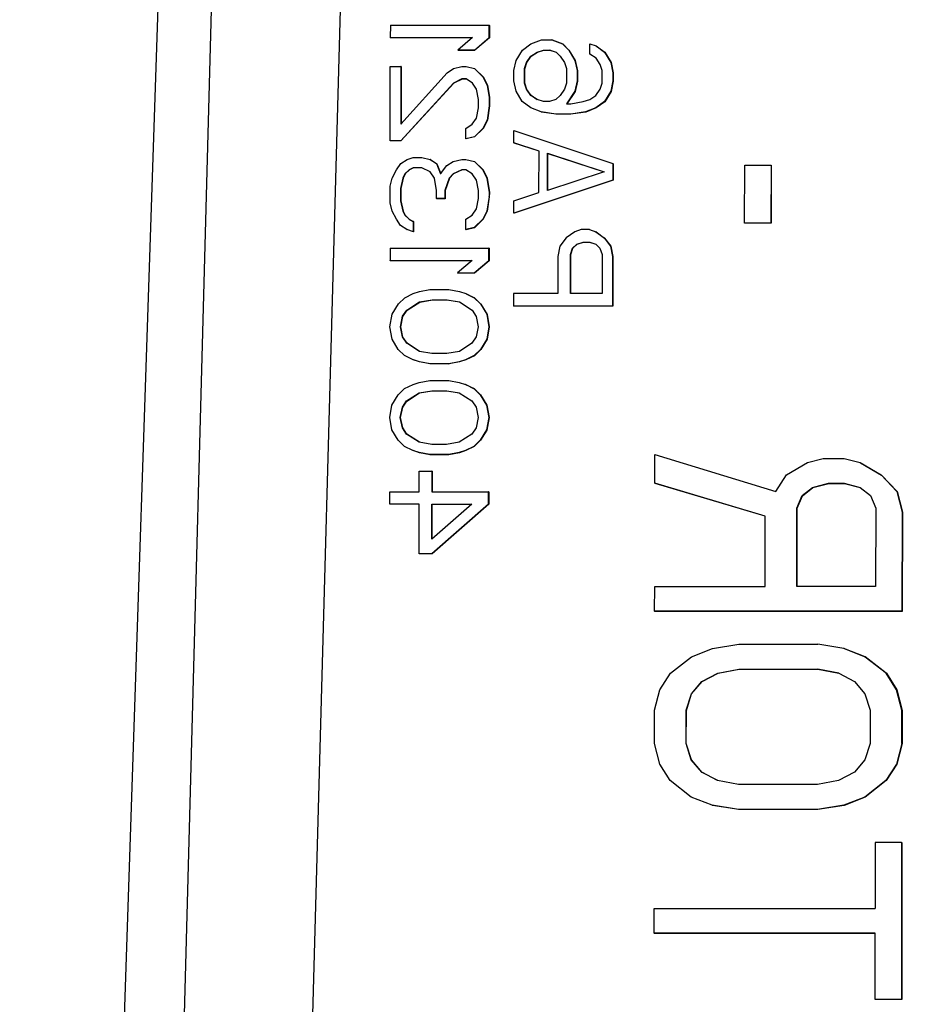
# Model space of a CAD drawing. Header units: inches. Extents: x 170 to 288, y 234 to 248.
# Tile 342 of 480: x 235.4547 to 235.4785, y 243.947 to 243.973. Entities that reach past the tile are written whole.
import ezdxf

# ---------------------------------------------------------------- set-up
doc = ezdxf.new("R2010")
doc.units = ezdxf.units.IN
doc.header["$LTSCALE"] = 0.25
doc.header["$MEASUREMENT"] = 0
doc.layers.add('ANNOTATIONS', color=1, linetype='Continuous')
doc.layers.add('STANDARD Z GUIDE MOTOR LH', color=7, linetype='Continuous')
doc.styles.add('ARIAL', font='arial.ttf', dxfattribs={"height": 0.09375})
doc.dimstyles.new('STANDARD$0', dxfattribs={"dimtxt": 0.09375, "dimasz": 0.09375, "dimexe": 0.03125, "dimexo": 0.046875, "dimgap": 0.09, "dimtad": 0, "dimtih": 1, "dimtoh": 1, "dimdec": 4, "dimzin": 0, "dimdsep": 46, "dimtxsty": 'ARIAL', "dimcen": 0.09, "dimadec": 0, "dimazin": 0, "dimtfac": 1, "dimtdec": 4, "dimtofl": 0, "dimtmove": 0, "dimatfit": 1, "dimfxl": 1, "dimtolj": 1, "dimtzin": 0, "dimarcsym": 0})

# ---------------------------------------------------------------- blocks, each defined once
blk = doc.blocks.new('*D42')
at = {"layer": 'ANNOTATIONS', "color": 0, "lineweight": -2, "transparency": 16777216}
for p, q in [((234.726904, 244.143778), (236.441841, 244.143778)), ((236.410591, 244.050028), (236.410591, 242.280117)), ((236.410591, 240.233194), (236.410591, 242.003105)), ((235.133154, 240.139444), (236.441841, 240.139444))]:
    blk.add_line(p, q, dxfattribs=at)
at = {"layer": 'ANNOTATIONS', "color": 0, "transparency": 16777216}
for points in [[(236.394966, 244.050028), (236.426216, 244.050028), (236.410591, 244.143778)], [(236.394966, 240.233194), (236.426216, 240.233194), (236.410591, 240.139444)]]:
    blk.add_solid(points, dxfattribs=at)
at = {"layer": 'defpoints', "color": 0, "transparency": 16777216}
for p in [(234.680029, 244.143778), (236.410591, 244.143778), (235.086279, 240.139444)]:
    blk.add_point(p, dxfattribs=at)
at = {"layer": 'ANNOTATIONS', "color": 0, "transparency": 16777216, "insert": (236.410591, 242.141611), "char_height": 0.09375, "attachment_point": 5, "style": 'ARIAL'}
blk.add_mtext('\\A1;OPENING HEIGHT', dxfattribs=at)

msp = doc.modelspace()

# ---------------------------------------------------------------- linework, layer by layer
at = {"layer": 'STANDARD Z GUIDE MOTOR LH'}
for p, q in [((235.456368, 243.914164), (235.460049, 244.024575)), ((235.458173, 243.914164), (235.461066, 244.022284)), ((235.464513, 244.022241), (235.46153, 243.914149)), ((235.464492, 243.972898), (235.464491, 243.97257)), ((235.464492, 243.972898), (235.467112, 243.972898)), ((235.467111, 243.97257), (235.467112, 243.972898)), ((235.46712, 243.972895), (235.467112, 243.972898)), ((235.46712, 243.972895), (235.467119, 243.972567)), ((235.464491, 243.97257), (235.466665, 243.97257)), ((235.464499, 243.972567), (235.464491, 243.97257)), ((235.466662, 243.972567), (235.464499, 243.972567)), ((235.466665, 243.97257), (235.466275, 243.972242)), ((235.466721, 243.972242), (235.467111, 243.97257)), ((235.467119, 243.972567), (235.466729, 243.972239)), ((235.467119, 243.972567), (235.467111, 243.97257)), ((235.467989, 243.972242), (235.468212, 243.972406)), ((235.468212, 243.972406), (235.468491, 243.972515)), ((235.468491, 243.972515), (235.468769, 243.972515)), ((235.468769, 243.972515), (235.469048, 243.972406)), ((235.468777, 243.972512), (235.468769, 243.972515)), ((235.468777, 243.972512), (235.469056, 243.972403)), ((235.469048, 243.972406), (235.469215, 243.972242)), ((235.469048, 243.972406), (235.469056, 243.972403)), ((235.469056, 243.972403), (235.469223, 243.972239)), ((235.469772, 243.972132), (235.469773, 243.972406)), ((235.469773, 243.972406), (235.46994, 243.972351)), ((235.46994, 243.972351), (235.470163, 243.972187)), ((235.469948, 243.972348), (235.46994, 243.972351)), ((235.469948, 243.972348), (235.470171, 243.972184)), ((235.466275, 243.972242), (235.466721, 243.972242)), ((235.466283, 243.972239), (235.466275, 243.972242)), ((235.466729, 243.972239), (235.466283, 243.972239)), ((235.466729, 243.972239), (235.466721, 243.972242)), ((235.467821, 243.971968), (235.467989, 243.972242)), ((235.4681, 243.971914), (235.468211, 243.972078)), ((235.468108, 243.971911), (235.468219, 243.972075)), ((235.468211, 243.972078), (235.468379, 243.972187)), ((235.468211, 243.972078), (235.468219, 243.972075)), ((235.468219, 243.972075), (235.468387, 243.972184)), ((235.468379, 243.972187), (235.468546, 243.972242)), ((235.468379, 243.972187), (235.468387, 243.972184)), ((235.468387, 243.972184), (235.468554, 243.972239)), ((235.468546, 243.972242), (235.468713, 243.972242)), ((235.468546, 243.972242), (235.468554, 243.972239)), ((235.468554, 243.972239), (235.468721, 243.972239)), ((235.468713, 243.972242), (235.468881, 243.972187)), ((235.468721, 243.972239), (235.468713, 243.972242)), ((235.468721, 243.972239), (235.468881, 243.972186)), ((235.468881, 243.972187), (235.468992, 243.972078)), ((235.468992, 243.972078), (235.469103, 243.971914)), ((235.469215, 243.972242), (235.469382, 243.971968)), ((235.469223, 243.972239), (235.469215, 243.972242)), ((235.469223, 243.972239), (235.46939, 243.971965)), ((235.469939, 243.972023), (235.469772, 243.972132)), ((235.470163, 243.972187), (235.470329, 243.971914)), ((235.470171, 243.972184), (235.470163, 243.972187)), ((235.470171, 243.972184), (235.470337, 243.971911)), ((235.464488, 243.969836), (235.46449, 243.971804)), ((235.46449, 243.971804), (235.464769, 243.971804)), ((235.464769, 243.971804), (235.464767, 243.970274)), ((235.464777, 243.971801), (235.464769, 243.971804)), ((235.464777, 243.971801), (235.464775, 243.970282)), ((235.466163, 243.97175), (235.466386, 243.971804)), ((235.466386, 243.971804), (235.466497, 243.971804)), ((235.466497, 243.971804), (235.46672, 243.97175)), ((235.467765, 243.971695), (235.467821, 243.971968)), ((235.468044, 243.97175), (235.4681, 243.971914)), ((235.468052, 243.971747), (235.468108, 243.971911)), ((235.4681, 243.971914), (235.468108, 243.971911)), ((235.469103, 243.971914), (235.469159, 243.97175)), ((235.469382, 243.971968), (235.469437, 243.971695)), ((235.46939, 243.971965), (235.469382, 243.971968)), ((235.46939, 243.971965), (235.469445, 243.971692)), ((235.470051, 243.971859), (235.469939, 243.972023)), ((235.470106, 243.971695), (235.470051, 243.971859)), ((235.470329, 243.971914), (235.470385, 243.97164)), ((235.470337, 243.971911), (235.470329, 243.971914)), ((235.470337, 243.971911), (235.470393, 243.971637)), ((235.464767, 243.970274), (235.465995, 243.97164)), ((235.465995, 243.97164), (235.466163, 243.97175)), ((235.46672, 243.97175), (235.466943, 243.971531)), ((235.466728, 243.971747), (235.46672, 243.97175)), ((235.466728, 243.971747), (235.466951, 243.971528)), ((235.466943, 243.971531), (235.467054, 243.971312)), ((235.466951, 243.971528), (235.466943, 243.971531)), ((235.466951, 243.971528), (235.467062, 243.971309)), ((235.467765, 243.971422), (235.467765, 243.971695)), ((235.468043, 243.971367), (235.468044, 243.97175)), ((235.468044, 243.97175), (235.468052, 243.971747)), ((235.468051, 243.971364), (235.468052, 243.971747)), ((235.469159, 243.97175), (235.469158, 243.971367)), ((235.469437, 243.971695), (235.469437, 243.971422)), ((235.469445, 243.971692), (235.469437, 243.971695)), ((235.469445, 243.971692), (235.469445, 243.971419)), ((235.470106, 243.971367), (235.470106, 243.971695)), ((235.470385, 243.97164), (235.470384, 243.971422)), ((235.470393, 243.971637), (235.470385, 243.97164)), ((235.470393, 243.971637), (235.470392, 243.971419)), ((235.466162, 243.971367), (235.464766, 243.969836)), ((235.46617, 243.971364), (235.464774, 243.969833)), ((235.466385, 243.971476), (235.466162, 243.971367)), ((235.46617, 243.971364), (235.466162, 243.971367)), ((235.466393, 243.971473), (235.46617, 243.971364)), ((235.466497, 243.971476), (235.466385, 243.971476)), ((235.466393, 243.971473), (235.466385, 243.971476)), ((235.466501, 243.971473), (235.466393, 243.971473)), ((235.466664, 243.971367), (235.466497, 243.971476)), ((235.466775, 243.971203), (235.466664, 243.971367)), ((235.467054, 243.971312), (235.467109, 243.970984)), ((235.467062, 243.971309), (235.467054, 243.971312)), ((235.467062, 243.971309), (235.467117, 243.970981)), ((235.46782, 243.971148), (235.467765, 243.971422)), ((235.468099, 243.971203), (235.468043, 243.971367)), ((235.468043, 243.971367), (235.468051, 243.971364)), ((235.468107, 243.9712), (235.468051, 243.971364)), ((235.469158, 243.971367), (235.469102, 243.971203)), ((235.469437, 243.971422), (235.469381, 243.971148)), ((235.469445, 243.971419), (235.469389, 243.971145)), ((235.469445, 243.971419), (235.469437, 243.971422)), ((235.47005, 243.971203), (235.470106, 243.971367)), ((235.470384, 243.971422), (235.470328, 243.971148)), ((235.470392, 243.971419), (235.470336, 243.971145)), ((235.470392, 243.971419), (235.470384, 243.971422)), ((235.46683, 243.97093), (235.466775, 243.971203)), ((235.467987, 243.970875), (235.46782, 243.971148)), ((235.46821, 243.971039), (235.468099, 243.971203)), ((235.468099, 243.971203), (235.468107, 243.9712)), ((235.468218, 243.971036), (235.468107, 243.9712)), ((235.468377, 243.97093), (235.46821, 243.971039)), ((235.46821, 243.971039), (235.468218, 243.971036)), ((235.468384, 243.970927), (235.468218, 243.971036)), ((235.46899, 243.971039), (235.468879, 243.97093)), ((235.469102, 243.971203), (235.46899, 243.971039)), ((235.469381, 243.971148), (235.469157, 243.97082)), ((235.469389, 243.971145), (235.469167, 243.97082)), ((235.469389, 243.971145), (235.469381, 243.971148)), ((235.469771, 243.97093), (235.469938, 243.971039)), ((235.469938, 243.971039), (235.47005, 243.971203)), ((235.470328, 243.971148), (235.470161, 243.970875)), ((235.470336, 243.971145), (235.470169, 243.970872)), ((235.470336, 243.971145), (235.470328, 243.971148)), ((235.46683, 243.970711), (235.46683, 243.97093)), ((235.467109, 243.970766), (235.467053, 243.970383)), ((235.467117, 243.970763), (235.467061, 243.97038)), ((235.467109, 243.970984), (235.467109, 243.970766)), ((235.467117, 243.970981), (235.467109, 243.970984)), ((235.467117, 243.970763), (235.467109, 243.970766)), ((235.467117, 243.970981), (235.467117, 243.970763)), ((235.46821, 243.970711), (235.467987, 243.970875)), ((235.468544, 243.970875), (235.468377, 243.97093)), ((235.468711, 243.970875), (235.468544, 243.970875)), ((235.468879, 243.97093), (235.468711, 243.970875)), ((235.469157, 243.97082), (235.469269, 243.97082)), ((235.469269, 243.97082), (235.469603, 243.970875)), ((235.469603, 243.970875), (235.469771, 243.97093)), ((235.470161, 243.970875), (235.469938, 243.970711)), ((235.470169, 243.970872), (235.469946, 243.970708)), ((235.470169, 243.970872), (235.470161, 243.970875)), ((235.466774, 243.970438), (235.46683, 243.970711)), ((235.468488, 243.970602), (235.46821, 243.970711)), ((235.468878, 243.970547), (235.468488, 243.970602)), ((235.468496, 243.970599), (235.468488, 243.970602)), ((235.468886, 243.970544), (235.468496, 243.970599)), ((235.469268, 243.970547), (235.468878, 243.970547)), ((235.468886, 243.970544), (235.468878, 243.970547)), ((235.469276, 243.970544), (235.468886, 243.970544)), ((235.469659, 243.970602), (235.469268, 243.970547)), ((235.469276, 243.970544), (235.469268, 243.970547)), ((235.469667, 243.970599), (235.469276, 243.970544)), ((235.469938, 243.970711), (235.469659, 243.970602)), ((235.469667, 243.970599), (235.469659, 243.970602)), ((235.469946, 243.970708), (235.469667, 243.970599)), ((235.469946, 243.970708), (235.469938, 243.970711)), ((235.466495, 243.970164), (235.466662, 243.970274)), ((235.466662, 243.970274), (235.466774, 243.970438)), ((235.467053, 243.970383), (235.466941, 243.970164)), ((235.467061, 243.97038), (235.466949, 243.970161)), ((235.467061, 243.97038), (235.467053, 243.970383)), ((235.466494, 243.969891), (235.466495, 243.970164)), ((235.466941, 243.970164), (235.466717, 243.969946)), ((235.466949, 243.970161), (235.466725, 243.969943)), ((235.466949, 243.970161), (235.466941, 243.970164)), ((235.467762, 243.969782), (235.467763, 243.97011)), ((235.467763, 243.97011), (235.470381, 243.969235)), ((235.464766, 243.969836), (235.464488, 243.969836)), ((235.464496, 243.969833), (235.464488, 243.969836)), ((235.464774, 243.969833), (235.464496, 243.969833)), ((235.464766, 243.969836), (235.464774, 243.969833)), ((235.466717, 243.969946), (235.466494, 243.969891)), ((235.466502, 243.969888), (235.466494, 243.969891)), ((235.466725, 243.969943), (235.466502, 243.969888)), ((235.466725, 243.969943), (235.466717, 243.969946)), ((235.468431, 243.969563), (235.467762, 243.969782)), ((235.46777, 243.969779), (235.467762, 243.969782)), ((235.468431, 243.969563), (235.46777, 243.969779)), ((235.468429, 243.96847), (235.468431, 243.969563)), ((235.468653, 243.968524), (235.468654, 243.969508)), ((235.468654, 243.969508), (235.470158, 243.969016)), ((235.468662, 243.969505), (235.468654, 243.969508)), ((235.468661, 243.968527), (235.468662, 243.969505)), ((235.468662, 243.969505), (235.470158, 243.969016)), ((235.464654, 243.969071), (235.464766, 243.969235)), ((235.464766, 243.969235), (235.464933, 243.969344)), ((235.464933, 243.969344), (235.4651, 243.969399)), ((235.4651, 243.969399), (235.465323, 243.969399)), ((235.465323, 243.969399), (235.465546, 243.969344)), ((235.465546, 243.969344), (235.465713, 243.969235)), ((235.465554, 243.969341), (235.465546, 243.969344)), ((235.465554, 243.969341), (235.465721, 243.969232)), ((235.465713, 243.969235), (235.465824, 243.968962)), ((235.465721, 243.969232), (235.465713, 243.969235)), ((235.465721, 243.969232), (235.465829, 243.968967)), ((235.465824, 243.968962), (235.465992, 243.96918)), ((235.465992, 243.96918), (235.466159, 243.96929)), ((235.466159, 243.96929), (235.466382, 243.969344)), ((235.466382, 243.969344), (235.466494, 243.969344)), ((235.466494, 243.969344), (235.466717, 243.96929)), ((235.466717, 243.96929), (235.466939, 243.969071)), ((235.466725, 243.969287), (235.466717, 243.96929)), ((235.466725, 243.969287), (235.466947, 243.969068)), ((235.470381, 243.969235), (235.470381, 243.968797)), ((235.470381, 243.969235), (235.470389, 243.969232)), ((235.470389, 243.969232), (235.470389, 243.968795)), ((235.473875, 243.967658), (235.473877, 243.969189)), ((235.473877, 243.969189), (235.474574, 243.969189)), ((235.474574, 243.969189), (235.474572, 243.967658)), ((235.474582, 243.969186), (235.474574, 243.969189)), ((235.474582, 243.969186), (235.47458, 243.967655)), ((235.464542, 243.968852), (235.464654, 243.969071)), ((235.464877, 243.968962), (235.464821, 243.968852)), ((235.464885, 243.968959), (235.464829, 243.968849)), ((235.464988, 243.969071), (235.464877, 243.968962)), ((235.464885, 243.968959), (235.464877, 243.968962)), ((235.464996, 243.969068), (235.464885, 243.968959)), ((235.4651, 243.969126), (235.464988, 243.969071)), ((235.464996, 243.969068), (235.464988, 243.969071)), ((235.465108, 243.969123), (235.464996, 243.969068)), ((235.465323, 243.969126), (235.4651, 243.969126)), ((235.465108, 243.969123), (235.4651, 243.969126)), ((235.465329, 243.969123), (235.465108, 243.969123)), ((235.465546, 243.969016), (235.465323, 243.969126)), ((235.465657, 243.968852), (235.465546, 243.969016)), ((235.466159, 243.968962), (235.466047, 243.968852)), ((235.466167, 243.968959), (235.466055, 243.968849)), ((235.466382, 243.969071), (235.466159, 243.968962)), ((235.466167, 243.968959), (235.466159, 243.968962)), ((235.46639, 243.969068), (235.466167, 243.968959)), ((235.466493, 243.969071), (235.466382, 243.969071)), ((235.46639, 243.969068), (235.466382, 243.969071)), ((235.466498, 243.969068), (235.46639, 243.969068)), ((235.46666, 243.968962), (235.466493, 243.969071)), ((235.466772, 243.968798), (235.46666, 243.968962)), ((235.466939, 243.969071), (235.46705, 243.968852)), ((235.466947, 243.969068), (235.466939, 243.969071)), ((235.466947, 243.969068), (235.467058, 243.968849)), ((235.470158, 243.969016), (235.468653, 243.968524)), ((235.464486, 243.968634), (235.464542, 243.968852)), ((235.464821, 243.968852), (235.464765, 243.968579)), ((235.464829, 243.968849), (235.464773, 243.968576)), ((235.464829, 243.968849), (235.464821, 243.968852)), ((235.465712, 243.968524), (235.465657, 243.968852)), ((235.466047, 243.968852), (235.465935, 243.968524)), ((235.466055, 243.968849), (235.465943, 243.968521)), ((235.466055, 243.968849), (235.466047, 243.968852)), ((235.466827, 243.968524), (235.466772, 243.968798)), ((235.46705, 243.968852), (235.467106, 243.96847)), ((235.467058, 243.968849), (235.46705, 243.968852)), ((235.467058, 243.968849), (235.467114, 243.968467)), ((235.470381, 243.968797), (235.46776, 243.967923)), ((235.470389, 243.968795), (235.467768, 243.96792)), ((235.470389, 243.968795), (235.470381, 243.968797)), ((235.464485, 243.968196), (235.464486, 243.968634)), ((235.464765, 243.968579), (235.464764, 243.968251)), ((235.464773, 243.968576), (235.464765, 243.968579)), ((235.464773, 243.968576), (235.464772, 243.968248)), ((235.465712, 243.968306), (235.465712, 243.968524)), ((235.465935, 243.968524), (235.465935, 243.968306)), ((235.465943, 243.968521), (235.465935, 243.968524)), ((235.465943, 243.968521), (235.465943, 243.968303)), ((235.466827, 243.968306), (235.466827, 243.968524)), ((235.467106, 243.96847), (235.467106, 243.96836)), ((235.467114, 243.968467), (235.467106, 243.96847)), ((235.467114, 243.968467), (235.467113, 243.968357)), ((235.46776, 243.968251), (235.468429, 243.96847)), ((235.464541, 243.967978), (235.464485, 243.968196)), ((235.464764, 243.968251), (235.46482, 243.967978)), ((235.464772, 243.968248), (235.464764, 243.968251)), ((235.464772, 243.968248), (235.464828, 243.967975)), ((235.465935, 243.968306), (235.465712, 243.968306)), ((235.46572, 243.968303), (235.465712, 243.968306)), ((235.465943, 243.968303), (235.46572, 243.968303)), ((235.465943, 243.968303), (235.465935, 243.968306)), ((235.466771, 243.968032), (235.466827, 243.968306)), ((235.467106, 243.96836), (235.467049, 243.967978)), ((235.467113, 243.968357), (235.467057, 243.967975)), ((235.467113, 243.968357), (235.467106, 243.96836)), ((235.46776, 243.967923), (235.46776, 243.968251)), ((235.464652, 243.967759), (235.464541, 243.967978)), ((235.46482, 243.967978), (235.464875, 243.967868)), ((235.464828, 243.967975), (235.46482, 243.967978)), ((235.464828, 243.967975), (235.464883, 243.967865)), ((235.464875, 243.967868), (235.464987, 243.967759)), ((235.464883, 243.967865), (235.464875, 243.967868)), ((235.464883, 243.967865), (235.464995, 243.967756)), ((235.466492, 243.967759), (235.466659, 243.967868)), ((235.466659, 243.967868), (235.466771, 243.968032)), ((235.467049, 243.967978), (235.466938, 243.967759)), ((235.467057, 243.967975), (235.466945, 243.967756)), ((235.467057, 243.967975), (235.467049, 243.967978)), ((235.467768, 243.96792), (235.46776, 243.967923)), ((235.464763, 243.967595), (235.464652, 243.967759)), ((235.464987, 243.967759), (235.465098, 243.967704)), ((235.464995, 243.967756), (235.464987, 243.967759)), ((235.464995, 243.967756), (235.465106, 243.967701)), ((235.465098, 243.967704), (235.465098, 243.967431)), ((235.465106, 243.967701), (235.465098, 243.967704)), ((235.465106, 243.967701), (235.465106, 243.967428)), ((235.466491, 243.967486), (235.466492, 243.967759)), ((235.466938, 243.967759), (235.466714, 243.96754)), ((235.466945, 243.967756), (235.466722, 243.967537)), ((235.466945, 243.967756), (235.466938, 243.967759)), ((235.473883, 243.967655), (235.473875, 243.967658)), ((235.474572, 243.967658), (235.473875, 243.967658)), ((235.47458, 243.967655), (235.473883, 243.967655)), ((235.47458, 243.967655), (235.474572, 243.967658)), ((235.46493, 243.967486), (235.464763, 243.967595)), ((235.465106, 243.967428), (235.46493, 243.967486)), ((235.464938, 243.967483), (235.46493, 243.967486)), ((235.465106, 243.967428), (235.465098, 243.967431)), ((235.466714, 243.96754), (235.466491, 243.967486)), ((235.466499, 243.967483), (235.466491, 243.967486)), ((235.466722, 243.967537), (235.466499, 243.967483)), ((235.466722, 243.967537), (235.466714, 243.96754)), ((235.469376, 243.967431), (235.469152, 243.967267)), ((235.469543, 243.967485), (235.469376, 243.967431)), ((235.469766, 243.967485), (235.469543, 243.967485)), ((235.469766, 243.967485), (235.469933, 243.967431)), ((235.469933, 243.967431), (235.470156, 243.967267)), ((235.469941, 243.967428), (235.469933, 243.967431)), ((235.469941, 243.967428), (235.470164, 243.967264)), ((235.469152, 243.967267), (235.468985, 243.967048)), ((235.469319, 243.966993), (235.469431, 243.967103)), ((235.469327, 243.966991), (235.469439, 243.9671)), ((235.469431, 243.967103), (235.469598, 243.967157)), ((235.469431, 243.967103), (235.469439, 243.9671)), ((235.469439, 243.9671), (235.469606, 243.967155)), ((235.469598, 243.967157), (235.469766, 243.967157)), ((235.469598, 243.967157), (235.469606, 243.967155)), ((235.469606, 243.967155), (235.469773, 243.967155)), ((235.469766, 243.967157), (235.469933, 243.967103)), ((235.469766, 243.967157), (235.469773, 243.967155)), ((235.469773, 243.967155), (235.469933, 243.967102)), ((235.469933, 243.967103), (235.470044, 243.966993)), ((235.470156, 243.967267), (235.470323, 243.967048)), ((235.470164, 243.967264), (235.470156, 243.967267)), ((235.470164, 243.967264), (235.470331, 243.967045)), ((235.464484, 243.966994), (235.464483, 243.966666)), ((235.464484, 243.966994), (235.467104, 243.966994)), ((235.467103, 243.966666), (235.467104, 243.966994)), ((235.467112, 243.966991), (235.467104, 243.966994)), ((235.467112, 243.966991), (235.467111, 243.966663)), ((235.468985, 243.967048), (235.468929, 243.966775)), ((235.469262, 243.965791), (235.469263, 243.966829)), ((235.469263, 243.966829), (235.469319, 243.966993)), ((235.469263, 243.966829), (235.469271, 243.966827)), ((235.46927, 243.965791), (235.469271, 243.966827)), ((235.469271, 243.966827), (235.469327, 243.966991)), ((235.469319, 243.966993), (235.469327, 243.966991)), ((235.470044, 243.966993), (235.470099, 243.966829)), ((235.470099, 243.966829), (235.470098, 243.965791)), ((235.470323, 243.967048), (235.470378, 243.966775)), ((235.470331, 243.967045), (235.470323, 243.967048)), ((235.470331, 243.967045), (235.470386, 243.966772)), ((235.464483, 243.966666), (235.466657, 243.966666)), ((235.464491, 243.966663), (235.464483, 243.966666)), ((235.466654, 243.966663), (235.464491, 243.966663)), ((235.466657, 243.966666), (235.466267, 243.966338)), ((235.466713, 243.966338), (235.467103, 243.966666)), ((235.467111, 243.966663), (235.466721, 243.966335)), ((235.467111, 243.966663), (235.467103, 243.966666)), ((235.468929, 243.966775), (235.468928, 243.965791)), ((235.470378, 243.966775), (235.470376, 243.965463)), ((235.470386, 243.966772), (235.470378, 243.966775)), ((235.470386, 243.966772), (235.470384, 243.96546)), ((235.466267, 243.966338), (235.466713, 243.966338)), ((235.466275, 243.966335), (235.466267, 243.966338)), ((235.466721, 243.966335), (235.466275, 243.966335)), ((235.466721, 243.966335), (235.466713, 243.966338)), ((235.464872, 243.965682), (235.465095, 243.965791)), ((235.465095, 243.965791), (235.465263, 243.965846)), ((235.465263, 243.965846), (235.465541, 243.9659)), ((235.465541, 243.9659), (235.466043, 243.9659)), ((235.466043, 243.9659), (235.466322, 243.965846)), ((235.466322, 243.965846), (235.466489, 243.965791)), ((235.466489, 243.965791), (235.466712, 243.965682)), ((235.466497, 243.965788), (235.466489, 243.965791)), ((235.466497, 243.965788), (235.46672, 243.965679)), ((235.467757, 243.965791), (235.467756, 243.965463)), ((235.468928, 243.965791), (235.467757, 243.965791)), ((235.470098, 243.965791), (235.469262, 243.965791)), ((235.464537, 243.965244), (235.464705, 243.965518)), ((235.464705, 243.965518), (235.464872, 243.965682)), ((235.464928, 243.965354), (235.465262, 243.965572)), ((235.464936, 243.965351), (235.46527, 243.965569)), ((235.465262, 243.965572), (235.465597, 243.965627)), ((235.465262, 243.965572), (235.46527, 243.965569)), ((235.46527, 243.965569), (235.465605, 243.965624)), ((235.465597, 243.965627), (235.465987, 243.965627)), ((235.465597, 243.965627), (235.465605, 243.965624)), ((235.465605, 243.965624), (235.465995, 243.965624)), ((235.465987, 243.965627), (235.466321, 243.965572)), ((235.465987, 243.965627), (235.465995, 243.965624)), ((235.465995, 243.965624), (235.466325, 243.96557)), ((235.466321, 243.965572), (235.466656, 243.965354)), ((235.466712, 243.965682), (235.466879, 243.965517)), ((235.46672, 243.965679), (235.466712, 243.965682)), ((235.46672, 243.965679), (235.466887, 243.965515)), ((235.466879, 243.965517), (235.467046, 243.965244)), ((235.466887, 243.965515), (235.466879, 243.965517)), ((235.464816, 243.96519), (235.464928, 243.965354)), ((235.464824, 243.965187), (235.464936, 243.965351)), ((235.464928, 243.965354), (235.464936, 243.965351)), ((235.466656, 243.965354), (235.466767, 243.965189)), ((235.466887, 243.965515), (235.467054, 243.965241)), ((235.467764, 243.96546), (235.467756, 243.965463)), ((235.470376, 243.965463), (235.467756, 243.965463)), ((235.470384, 243.96546), (235.467764, 243.96546)), ((235.470384, 243.96546), (235.470376, 243.965463)), ((235.464481, 243.964916), (235.464537, 243.965244)), ((235.46476, 243.964916), (235.464816, 243.96519)), ((235.464768, 243.964913), (235.464824, 243.965187)), ((235.464816, 243.96519), (235.464824, 243.965187)), ((235.466767, 243.965189), (235.466822, 243.964916)), ((235.467046, 243.965244), (235.467101, 243.964916)), ((235.467054, 243.965241), (235.467046, 243.965244)), ((235.467054, 243.965241), (235.467109, 243.964913)), ((235.464536, 243.964588), (235.464481, 243.964916)), ((235.464815, 243.964643), (235.46476, 243.964916)), ((235.46476, 243.964916), (235.464768, 243.964913)), ((235.464823, 243.96464), (235.464768, 243.964913)), ((235.466822, 243.964916), (235.466766, 243.964643)), ((235.467101, 243.964916), (235.467045, 243.964588)), ((235.467109, 243.964913), (235.467053, 243.964585)), ((235.467109, 243.964913), (235.467101, 243.964916)), ((235.464703, 243.964315), (235.464536, 243.964588)), ((235.464926, 243.964479), (235.464815, 243.964643)), ((235.464815, 243.964643), (235.464823, 243.96464)), ((235.464934, 243.964476), (235.464823, 243.96464)), ((235.46526, 243.96426), (235.464926, 243.964479)), ((235.464926, 243.964479), (235.464934, 243.964476)), ((235.465265, 243.964259), (235.464934, 243.964476)), ((235.466654, 243.964479), (235.46632, 243.96426)), ((235.466766, 243.964643), (235.466654, 243.964479)), ((235.467045, 243.964588), (235.466877, 243.964315)), ((235.467053, 243.964585), (235.466885, 243.964312)), ((235.467053, 243.964585), (235.467045, 243.964588)), ((235.46487, 243.964151), (235.464703, 243.964315)), ((235.465595, 243.964206), (235.46526, 243.96426)), ((235.46632, 243.96426), (235.465985, 243.964206)), ((235.466877, 243.964315), (235.46671, 243.964151)), ((235.466885, 243.964312), (235.466718, 243.964148)), ((235.466885, 243.964312), (235.466877, 243.964315)), ((235.465093, 243.964042), (235.46487, 243.964151)), ((235.46526, 243.963987), (235.465093, 243.964042)), ((235.465101, 243.964039), (235.465093, 243.964042)), ((235.465268, 243.963984), (235.465101, 243.964039)), ((235.465539, 243.963932), (235.46526, 243.963987)), ((235.465268, 243.963984), (235.46526, 243.963987)), ((235.465547, 243.963929), (235.465268, 243.963984)), ((235.465985, 243.964206), (235.465595, 243.964206)), ((235.466319, 243.963987), (235.46604, 243.963932)), ((235.466327, 243.963984), (235.466048, 243.963929)), ((235.466486, 243.964041), (235.466319, 243.963987)), ((235.466327, 243.963984), (235.466319, 243.963987)), ((235.466494, 243.964039), (235.466327, 243.963984)), ((235.46671, 243.964151), (235.466486, 243.964041)), ((235.466494, 243.964039), (235.466486, 243.964041)), ((235.466718, 243.964148), (235.466494, 243.964039)), ((235.466718, 243.964148), (235.46671, 243.964151)), ((235.46604, 243.963932), (235.465539, 243.963932)), ((235.465547, 243.963929), (235.465539, 243.963932)), ((235.466048, 243.963929), (235.465547, 243.963929)), ((235.46604, 243.963932), (235.466048, 243.963929)), ((235.465092, 243.963386), (235.465259, 243.96344)), ((235.465259, 243.96344), (235.465538, 243.963495)), ((235.465538, 243.963495), (235.46604, 243.963495)), ((235.46604, 243.963495), (235.466318, 243.96344)), ((235.466318, 243.96344), (235.466486, 243.963385)), ((235.464701, 243.963112), (235.464869, 243.963276)), ((235.464869, 243.963276), (235.465092, 243.963386)), ((235.465259, 243.963167), (235.465594, 243.963221)), ((235.465267, 243.963164), (235.465601, 243.963219)), ((235.465594, 243.963221), (235.465984, 243.963221)), ((235.465594, 243.963221), (235.465601, 243.963219)), ((235.465601, 243.963219), (235.465992, 243.963219)), ((235.465984, 243.963221), (235.466318, 243.963167)), ((235.465984, 243.963221), (235.465992, 243.963219)), ((235.465992, 243.963219), (235.466321, 243.963165)), ((235.466486, 243.963385), (235.466708, 243.963276)), ((235.466494, 243.963383), (235.466486, 243.963385)), ((235.466494, 243.963383), (235.466716, 243.963273)), ((235.466708, 243.963276), (235.466875, 243.963112)), ((235.466716, 243.963273), (235.466708, 243.963276)), ((235.466716, 243.963273), (235.466883, 243.963109)), ((235.464534, 243.962839), (235.464701, 243.963112)), ((235.464813, 243.962784), (235.464924, 243.962948)), ((235.464821, 243.962781), (235.464932, 243.962945)), ((235.464924, 243.962948), (235.465259, 243.963167)), ((235.464924, 243.962948), (235.464932, 243.962945)), ((235.464932, 243.962945), (235.465267, 243.963164)), ((235.465259, 243.963167), (235.465267, 243.963164)), ((235.466318, 243.963167), (235.466652, 243.962948)), ((235.466652, 243.962948), (235.466763, 243.962784)), ((235.466875, 243.963112), (235.467042, 243.962839)), ((235.466883, 243.963109), (235.466875, 243.963112)), ((235.466883, 243.963109), (235.46705, 243.962836)), ((235.464478, 243.962511), (235.464534, 243.962839)), ((235.464756, 243.962511), (235.464813, 243.962784)), ((235.464764, 243.962508), (235.464821, 243.962781)), ((235.464813, 243.962784), (235.464821, 243.962781)), ((235.466763, 243.962784), (235.466819, 243.962511)), ((235.467042, 243.962839), (235.467098, 243.962511)), ((235.46705, 243.962836), (235.467042, 243.962839)), ((235.46705, 243.962836), (235.467106, 243.962508)), ((235.464533, 243.962183), (235.464478, 243.962511)), ((235.464812, 243.962237), (235.464756, 243.962511)), ((235.464756, 243.962511), (235.464764, 243.962508)), ((235.46482, 243.962235), (235.464764, 243.962508)), ((235.466819, 243.962511), (235.466763, 243.962237)), ((235.467098, 243.962511), (235.467041, 243.962183)), ((235.467106, 243.962508), (235.467049, 243.96218)), ((235.467106, 243.962508), (235.467098, 243.962511)), ((235.4647, 243.96191), (235.464533, 243.962183)), ((235.464923, 243.962073), (235.464812, 243.962237)), ((235.464812, 243.962237), (235.46482, 243.962235)), ((235.464931, 243.962071), (235.46482, 243.962235)), ((235.466763, 243.962237), (235.466651, 243.962073)), ((235.467041, 243.962183), (235.466874, 243.961909)), ((235.467049, 243.96218), (235.466882, 243.961907)), ((235.467049, 243.96218), (235.467041, 243.962183)), ((235.464867, 243.961745), (235.4647, 243.96191)), ((235.465257, 243.961855), (235.464923, 243.962073)), ((235.464923, 243.962073), (235.464931, 243.962071)), ((235.465262, 243.961854), (235.464931, 243.962071)), ((235.466651, 243.962073), (235.466316, 243.961855)), ((235.466874, 243.961909), (235.466706, 243.961745)), ((235.466882, 243.961907), (235.466714, 243.961743)), ((235.466882, 243.961907), (235.466874, 243.961909)), ((235.46509, 243.961636), (235.464867, 243.961745)), ((235.465257, 243.961581), (235.46509, 243.961636)), ((235.465098, 243.961633), (235.46509, 243.961636)), ((235.465265, 243.961579), (235.465098, 243.961633)), ((235.465592, 243.9618), (235.465257, 243.961855)), ((235.465982, 243.9618), (235.465592, 243.9618)), ((235.466316, 243.961855), (235.465982, 243.9618)), ((235.466483, 243.961636), (235.466316, 243.961581)), ((235.466491, 243.961633), (235.466324, 243.961579)), ((235.466706, 243.961745), (235.466483, 243.961636)), ((235.466491, 243.961633), (235.466483, 243.961636)), ((235.466714, 243.961743), (235.466491, 243.961633)), ((235.466714, 243.961743), (235.466706, 243.961745)), ((235.465535, 243.961527), (235.465257, 243.961581)), ((235.465265, 243.961579), (235.465257, 243.961581)), ((235.465543, 243.961524), (235.465265, 243.961579)), ((235.466037, 243.961527), (235.465535, 243.961527)), ((235.465543, 243.961524), (235.465535, 243.961527)), ((235.466045, 243.961524), (235.465543, 243.961524)), ((235.466316, 243.961581), (235.466037, 243.961527)), ((235.466037, 243.961527), (235.466045, 243.961524)), ((235.466324, 243.961579), (235.466045, 243.961524)), ((235.466324, 243.961579), (235.466316, 243.961581)), ((235.471496, 243.96077), (235.471497, 243.961535)), ((235.471497, 243.961535), (235.474701, 243.960551)), ((235.475538, 243.961317), (235.475957, 243.961426)), ((235.475957, 243.961426), (235.476514, 243.961426)), ((235.476514, 243.961426), (235.476932, 243.961317)), ((235.465255, 243.960543), (235.465256, 243.961089)), ((235.465256, 243.961089), (235.465591, 243.961089)), ((235.465591, 243.961089), (235.46559, 243.960543)), ((235.465599, 243.961087), (235.465591, 243.961089)), ((235.465599, 243.961087), (235.465598, 243.960543)), ((235.474981, 243.960989), (235.475538, 243.961317)), ((235.476932, 243.961317), (235.477489, 243.960989)), ((235.47694, 243.961314), (235.476932, 243.961317)), ((235.47694, 243.961314), (235.477497, 243.960986)), ((235.474701, 243.960551), (235.474981, 243.960989)), ((235.477489, 243.960989), (235.477906, 243.960551)), ((235.477497, 243.960986), (235.477489, 243.960989)), ((235.477497, 243.960986), (235.477914, 243.960548)), ((235.474422, 243.959895), (235.471496, 243.96077)), ((235.471504, 243.960767), (235.471496, 243.96077)), ((235.474422, 243.959895), (235.471504, 243.960767)), ((235.475398, 243.960442), (235.475677, 243.960661)), ((235.475406, 243.960439), (235.475685, 243.960658)), ((235.475677, 243.960661), (235.476095, 243.96077)), ((235.475677, 243.960661), (235.475685, 243.960658)), ((235.475685, 243.960658), (235.476103, 243.960767)), ((235.476095, 243.96077), (235.476513, 243.96077)), ((235.476095, 243.96077), (235.476103, 243.960767)), ((235.476103, 243.960767), (235.476521, 243.960767)), ((235.476513, 243.96077), (235.476931, 243.960661)), ((235.476513, 243.96077), (235.476521, 243.960767)), ((235.476521, 243.960767), (235.476933, 243.960659)), ((235.476931, 243.960661), (235.477209, 243.960442)), ((235.464475, 243.960543), (235.465255, 243.960543)), ((235.464475, 243.960215), (235.464475, 243.960543)), ((235.46559, 243.960543), (235.467095, 243.960543)), ((235.467094, 243.960215), (235.467095, 243.960543)), ((235.467103, 243.96054), (235.467095, 243.960543)), ((235.467103, 243.96054), (235.467102, 243.960212)), ((235.475258, 243.960114), (235.475398, 243.960442)), ((235.475266, 243.960111), (235.475406, 243.960439)), ((235.475398, 243.960442), (235.475406, 243.960439)), ((235.477209, 243.960442), (235.477348, 243.960114)), ((235.477906, 243.960551), (235.478045, 243.960005)), ((235.477914, 243.960548), (235.477906, 243.960551)), ((235.477914, 243.960548), (235.478053, 243.960002)), ((235.465255, 243.960215), (235.464475, 243.960215)), ((235.464483, 243.960212), (235.464475, 243.960215)), ((235.465255, 243.960212), (235.464483, 243.960212)), ((235.465253, 243.958903), (235.465255, 243.960215)), ((235.467094, 243.960215), (235.465588, 243.958903)), ((235.466648, 243.960215), (235.465588, 243.959285)), ((235.465588, 243.959285), (235.465589, 243.960215)), ((235.465589, 243.960215), (235.466648, 243.960215)), ((235.465589, 243.960215), (235.465597, 243.960212)), ((235.467102, 243.960212), (235.465596, 243.9589)), ((235.465596, 243.959292), (235.465597, 243.960212)), ((235.465597, 243.960212), (235.466645, 243.960212)), ((235.467094, 243.960215), (235.467102, 243.960212)), ((235.475255, 243.958037), (235.475258, 243.960114)), ((235.475258, 243.960114), (235.475266, 243.960111)), ((235.475263, 243.958037), (235.475266, 243.960111)), ((235.477348, 243.960114), (235.477345, 243.958037)), ((235.474419, 243.958037), (235.474422, 243.959895)), ((235.478045, 243.960005), (235.478041, 243.957381)), ((235.478053, 243.960002), (235.478045, 243.960005)), ((235.478053, 243.960002), (235.478049, 243.957378)), ((235.465588, 243.958903), (235.465253, 243.958903)), ((235.465261, 243.9589), (235.465253, 243.958903)), ((235.465596, 243.9589), (235.465261, 243.9589)), ((235.465596, 243.9589), (235.465588, 243.958903)), ((235.471492, 243.957381), (235.471493, 243.958037)), ((235.471493, 243.958037), (235.474419, 243.958037)), ((235.477345, 243.958037), (235.475255, 243.958037)), ((235.4715, 243.957378), (235.471492, 243.957381)), ((235.478041, 243.957381), (235.471492, 243.957381)), ((235.478049, 243.957378), (235.4715, 243.957378)), ((235.478049, 243.957378), (235.478041, 243.957381)), ((235.472466, 243.956178), (235.473023, 243.956397)), ((235.473023, 243.956397), (235.47372, 243.956506)), ((235.47372, 243.956506), (235.47581, 243.956506)), ((235.476507, 243.956397), (235.47581, 243.956506)), ((235.477064, 243.956178), (235.476507, 243.956397)), ((235.476515, 243.956394), (235.476507, 243.956397)), ((235.476515, 243.956394), (235.477072, 243.956175)), ((235.471908, 243.955741), (235.472466, 243.956178)), ((235.477621, 243.955741), (235.477064, 243.956178)), ((235.477072, 243.956175), (235.477064, 243.956178)), ((235.477072, 243.956175), (235.477629, 243.955738)), ((235.471628, 243.955303), (235.471908, 243.955741)), ((235.472743, 243.955522), (235.473162, 243.955741)), ((235.472751, 243.955519), (235.47317, 243.955738)), ((235.473162, 243.955741), (235.473719, 243.95585)), ((235.473162, 243.955741), (235.47317, 243.955738)), ((235.47317, 243.955738), (235.473727, 243.955847)), ((235.473719, 243.95585), (235.47581, 243.95585)), ((235.473719, 243.95585), (235.473727, 243.955847)), ((235.473727, 243.955847), (235.475818, 243.955847)), ((235.47581, 243.95585), (235.476367, 243.955741)), ((235.47581, 243.95585), (235.475818, 243.955847)), ((235.476371, 243.955739), (235.475818, 243.955847)), ((235.476367, 243.955741), (235.476785, 243.955522)), ((235.477899, 243.955303), (235.477621, 243.955741)), ((235.477629, 243.955738), (235.477621, 243.955741)), ((235.477629, 243.955738), (235.477907, 243.9553)), ((235.472464, 243.955194), (235.472743, 243.955522)), ((235.472472, 243.955191), (235.472751, 243.955519)), ((235.472743, 243.955522), (235.472751, 243.955519)), ((235.476785, 243.955522), (235.477063, 243.955194)), ((235.471488, 243.954757), (235.471628, 243.955303)), ((235.472324, 243.954757), (235.472464, 243.955194)), ((235.472332, 243.954754), (235.472472, 243.955191)), ((235.472464, 243.955194), (235.472472, 243.955191)), ((235.477063, 243.955194), (235.477202, 243.954757)), ((235.478038, 243.954757), (235.477899, 243.955303)), ((235.477907, 243.9553), (235.477899, 243.955303)), ((235.477907, 243.9553), (235.478046, 243.954754)), ((235.471487, 243.953882), (235.471488, 243.954757)), ((235.472323, 243.953882), (235.472324, 243.954757)), ((235.472324, 243.954757), (235.472332, 243.954754)), ((235.472331, 243.953879), (235.472332, 243.954754)), ((235.477202, 243.954757), (235.4772, 243.953882)), ((235.478036, 243.953882), (235.478038, 243.954757)), ((235.478046, 243.954754), (235.478038, 243.954757)), ((235.478046, 243.954754), (235.478044, 243.953879)), ((235.471626, 243.953335), (235.471487, 243.953882)), ((235.472462, 243.953445), (235.472323, 243.953882)), ((235.472323, 243.953882), (235.472331, 243.953879)), ((235.47247, 243.953442), (235.472331, 243.953879)), ((235.4772, 243.953882), (235.47706, 243.953445)), ((235.478036, 243.953882), (235.477896, 243.953335)), ((235.478044, 243.953879), (235.477904, 243.953332)), ((235.478036, 243.953882), (235.478044, 243.953879)), ((235.471904, 243.952898), (235.471626, 243.953335)), ((235.47274, 243.953117), (235.472462, 243.953445)), ((235.472462, 243.953445), (235.47247, 243.953442)), ((235.472748, 243.953114), (235.47247, 243.953442)), ((235.47706, 243.953445), (235.476781, 243.953117)), ((235.477896, 243.953335), (235.477617, 243.952898)), ((235.477904, 243.953332), (235.477625, 243.952895)), ((235.477904, 243.953332), (235.477896, 243.953335)), ((235.473158, 243.952898), (235.47274, 243.953117)), ((235.47274, 243.953117), (235.472748, 243.953114)), ((235.473162, 243.952897), (235.472748, 243.953114)), ((235.476781, 243.953117), (235.476363, 243.952898)), ((235.47246, 243.952461), (235.471904, 243.952898)), ((235.473715, 243.952789), (235.473158, 243.952898)), ((235.475805, 243.952789), (235.473715, 243.952789)), ((235.476363, 243.952898), (235.475805, 243.952789)), ((235.477617, 243.952898), (235.477059, 243.952461)), ((235.477625, 243.952895), (235.477067, 243.952458)), ((235.477625, 243.952895), (235.477617, 243.952898)), ((235.473018, 243.952242), (235.47246, 243.952461)), ((235.473714, 243.952133), (235.473018, 243.952242)), ((235.473026, 243.952239), (235.473018, 243.952242)), ((235.473722, 243.95213), (235.473026, 243.952239)), ((235.476501, 243.952242), (235.475805, 243.952133)), ((235.476509, 243.952239), (235.475812, 243.95213)), ((235.477059, 243.952461), (235.476501, 243.952242)), ((235.476509, 243.952239), (235.476501, 243.952242)), ((235.477067, 243.952458), (235.476509, 243.952239)), ((235.477067, 243.952458), (235.477059, 243.952461)), ((235.475805, 243.952133), (235.473714, 243.952133)), ((235.473722, 243.95213), (235.473714, 243.952133)), ((235.475812, 243.95213), (235.473722, 243.95213)), ((235.475812, 243.95213), (235.475805, 243.952133)), ((235.477336, 243.951258), (235.477334, 243.949509)), ((235.478033, 243.951258), (235.477336, 243.951258)), ((235.478033, 243.951258), (235.478027, 243.947103)), ((235.478033, 243.951258), (235.478041, 243.951255)), ((235.478041, 243.951255), (235.478035, 243.9471)), ((235.47148, 243.948853), (235.471481, 243.949509)), ((235.471481, 243.949509), (235.477334, 243.949509)), ((235.477333, 243.948853), (235.47148, 243.948853)), ((235.471488, 243.94885), (235.47148, 243.948853)), ((235.477333, 243.94885), (235.471488, 243.94885)), ((235.47733, 243.947103), (235.477333, 243.948853)), ((235.477338, 243.9471), (235.47733, 243.947103)), ((235.478027, 243.947103), (235.47733, 243.947103)), ((235.478035, 243.9471), (235.477338, 243.9471)), ((235.478035, 243.9471), (235.478027, 243.947103))]:
    msp.add_line(p, q, dxfattribs=at)

# ---------------------------------------------------------------- dimensions: what is measured, and where the dimension line sits
at = {"layer": 'ANNOTATIONS'}
dim = msp.add_linear_dim(base=(236.410591, 244.143778), p1=(235.086279, 240.139444), p2=(234.680029, 244.143778), angle=90, text='OPENING HEIGHT', dimstyle='STANDARD$0', dxfattribs=at)
dim.commit()
dim.dimension.update_dxf_attribs({"geometry": '*D42', "text_midpoint": (236.410591, 242.141611)})

doc.saveas('drawing.dxf')
